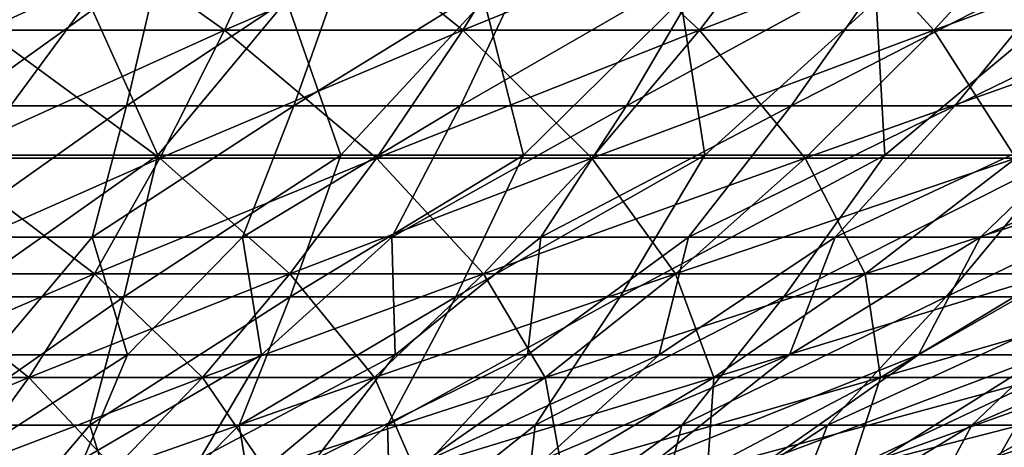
# Model space of a CAD drawing. Header units: millimetres. Extents: x -250 to 250, y 3898 to 4150.
# Tile 330 of 558: x 6 to 17, y 3906 to 3911. Entities that reach past the tile are written whole.
import ezdxf

# ---------------------------------------------------------------- set-up
doc = ezdxf.new("R2010")
doc.units = ezdxf.units.MM
doc.header["$LTSCALE"] = 5.599365
for name, color, linetype in [('2', 7, 'CONTINUOUS'), ('20', 7, 'CONTINUOUS'), ('3', 7, 'CONTINUOUS'), ('4', 7, 'CONTINUOUS'), ('5', 7, 'CONTINUOUS')]:
    doc.layers.add(name, color=color, linetype=linetype)

msp = doc.modelspace()

# ---------------------------------------------------------------- linework, layer by layer
at = {"layer": '2', "color": 251, "linetype": 'Continuous', "true_color": 0x504f50}
for points in [[(4.388, 3911.08, -73.47), (6.651, 3911.08, -73.3), (5.352, 3909.319, -67.408), (4.388, 3911.08, -73.47)], [(5.352, 3909.319, -67.408), (6.651, 3911.08, -73.3), (7.444, 3909.319, -67.209), (5.352, 3909.319, -67.408)], [(6.651, 3911.08, -73.3), (8.908, 3911.08, -73.06), (7.444, 3909.319, -67.209), (6.651, 3911.08, -73.3)], [(7.444, 3909.319, -67.209), (8.908, 3911.08, -73.06), (9.528, 3909.319, -66.946), (7.444, 3909.319, -67.209)], [(8.908, 3911.08, -73.06), (11.157, 3911.08, -72.751), (9.528, 3909.319, -66.946), (8.908, 3911.08, -73.06)], [(9.528, 3909.319, -66.946), (11.157, 3911.08, -72.751), (11.604, 3909.319, -66.617), (9.528, 3909.319, -66.946)], [(11.157, 3911.08, -72.751), (13.395, 3911.08, -72.372), (11.604, 3909.319, -66.617), (11.157, 3911.08, -72.751)], [(11.604, 3909.319, -66.617), (13.395, 3911.08, -72.372), (13.668, 3909.319, -66.224), (11.604, 3909.319, -66.617)], [(13.395, 3911.08, -72.372), (15.62, 3911.08, -71.925), (13.668, 3909.319, -66.224), (13.395, 3911.08, -72.372)], [(13.668, 3909.319, -66.224), (15.62, 3911.08, -71.925), (15.719, 3909.319, -65.768), (13.668, 3909.319, -66.224)], [(15.62, 3911.08, -71.925), (17.83, 3911.08, -71.409), (15.719, 3909.319, -65.768), (15.62, 3911.08, -71.925)], [(15.719, 3909.319, -65.768), (17.83, 3911.08, -71.409), (17.754, 3909.319, -65.248), (15.719, 3909.319, -65.768)], [(5.352, 3909.319, -67.408), (7.444, 3909.319, -67.209), (5.16, 3907.707, -61.38), (5.352, 3909.319, -67.408)], [(5.16, 3907.707, -61.38), (7.444, 3909.319, -67.209), (7.059, 3907.707, -61.191), (5.16, 3907.707, -61.38)], [(7.444, 3909.319, -67.209), (9.528, 3909.319, -66.946), (7.059, 3907.707, -61.191), (7.444, 3909.319, -67.209)], [(7.059, 3907.707, -61.191), (9.528, 3909.319, -66.946), (8.95, 3907.707, -60.943), (7.059, 3907.707, -61.191)], [(9.528, 3909.319, -66.946), (11.604, 3909.319, -66.617), (8.95, 3907.707, -60.943), (9.528, 3909.319, -66.946)], [(8.95, 3907.707, -60.943), (11.604, 3909.319, -66.617), (10.834, 3907.707, -60.637), (8.95, 3907.707, -60.943)], [(11.604, 3909.319, -66.617), (13.668, 3909.319, -66.224), (10.834, 3907.707, -60.637), (11.604, 3909.319, -66.617)], [(10.834, 3907.707, -60.637), (13.668, 3909.319, -66.224), (12.707, 3907.707, -60.272), (10.834, 3907.707, -60.637)], [(13.668, 3909.319, -66.224), (15.719, 3909.319, -65.768), (12.707, 3907.707, -60.272), (13.668, 3909.319, -66.224)], [(12.707, 3907.707, -60.272), (15.719, 3909.319, -65.768), (14.567, 3907.707, -59.85), (12.707, 3907.707, -60.272)], [(15.719, 3909.319, -65.768), (17.754, 3909.319, -65.248), (14.567, 3907.707, -59.85), (15.719, 3909.319, -65.768)], [(14.567, 3907.707, -59.85), (17.754, 3909.319, -65.248), (16.414, 3907.707, -59.37), (14.567, 3907.707, -59.85)], [(17.754, 3909.319, -65.248), (19.773, 3909.319, -64.665), (16.414, 3907.707, -59.37), (17.754, 3909.319, -65.248)], [(16.414, 3907.707, -59.37), (19.773, 3909.319, -64.665), (18.245, 3907.707, -58.833), (16.414, 3907.707, -59.37)], [(5.16, 3907.707, -61.38), (7.059, 3907.707, -61.191), (4.967, 3906.246, -55.313), (5.16, 3907.707, -61.38)], [(4.967, 3906.246, -55.313), (7.059, 3907.707, -61.191), (6.671, 3906.246, -55.133), (4.967, 3906.246, -55.313)], [(7.059, 3907.707, -61.191), (8.95, 3907.707, -60.943), (6.671, 3906.246, -55.133), (7.059, 3907.707, -61.191)], [(6.671, 3906.246, -55.133), (8.95, 3907.707, -60.943), (8.369, 3906.246, -54.901), (6.671, 3906.246, -55.133)], [(8.95, 3907.707, -60.943), (10.834, 3907.707, -60.637), (8.369, 3906.246, -54.901), (8.95, 3907.707, -60.943)], [(8.369, 3906.246, -54.901), (10.834, 3907.707, -60.637), (10.059, 3906.246, -54.617), (8.369, 3906.246, -54.901)], [(10.834, 3907.707, -60.637), (12.707, 3907.707, -60.272), (10.059, 3906.246, -54.617), (10.834, 3907.707, -60.637)], [(10.059, 3906.246, -54.617), (12.707, 3907.707, -60.272), (11.739, 3906.246, -54.281), (10.059, 3906.246, -54.617)], [(12.707, 3907.707, -60.272), (14.567, 3907.707, -59.85), (11.739, 3906.246, -54.281), (12.707, 3907.707, -60.272)], [(11.739, 3906.246, -54.281), (14.567, 3907.707, -59.85), (13.408, 3906.246, -53.892), (11.739, 3906.246, -54.281)], [(14.567, 3907.707, -59.85), (16.414, 3907.707, -59.37), (13.408, 3906.246, -53.892), (14.567, 3907.707, -59.85)], [(13.408, 3906.246, -53.892), (16.414, 3907.707, -59.37), (15.065, 3906.246, -53.453), (13.408, 3906.246, -53.892)], [(16.414, 3907.707, -59.37), (18.245, 3907.707, -58.833), (15.065, 3906.246, -53.453), (16.414, 3907.707, -59.37)], [(15.065, 3906.246, -53.453), (18.245, 3907.707, -58.833), (16.707, 3906.246, -52.963), (15.065, 3906.246, -53.453)], [(18.245, 3907.707, -58.833), (20.058, 3907.707, -58.24), (16.707, 3906.246, -52.963), (18.245, 3907.707, -58.833)], [(16.707, 3906.246, -52.963), (20.058, 3907.707, -58.24), (18.333, 3906.246, -52.422), (16.707, 3906.246, -52.963)], [(4.967, 3906.246, -55.313), (6.671, 3906.246, -55.133), (5.552, 3904.937, -49.127), (4.967, 3906.246, -55.313)], [(5.552, 3904.937, -49.127), (6.671, 3906.246, -55.133), (7.073, 3904.937, -48.931), (5.552, 3904.937, -49.127)], [(6.671, 3906.246, -55.133), (8.369, 3906.246, -54.901), (7.073, 3904.937, -48.931), (6.671, 3906.246, -55.133)], [(7.073, 3904.937, -48.931), (8.369, 3906.246, -54.901), (8.588, 3904.937, -48.688), (7.073, 3904.937, -48.931)], [(8.369, 3906.246, -54.901), (10.059, 3906.246, -54.617), (8.588, 3904.937, -48.688), (8.369, 3906.246, -54.901)], [(8.588, 3904.937, -48.688), (10.059, 3906.246, -54.617), (10.094, 3904.937, -48.398), (8.588, 3904.937, -48.688)], [(10.059, 3906.246, -54.617), (11.739, 3906.246, -54.281), (10.094, 3904.937, -48.398), (10.059, 3906.246, -54.617)], [(10.094, 3904.937, -48.398), (11.739, 3906.246, -54.281), (11.59, 3904.937, -48.062), (10.094, 3904.937, -48.398)], [(11.739, 3906.246, -54.281), (13.408, 3906.246, -53.892), (11.59, 3904.937, -48.062), (11.739, 3906.246, -54.281)], [(11.59, 3904.937, -48.062), (13.408, 3906.246, -53.892), (13.076, 3904.937, -47.679), (11.59, 3904.937, -48.062)], [(13.408, 3906.246, -53.892), (15.065, 3906.246, -53.453), (13.076, 3904.937, -47.679), (13.408, 3906.246, -53.892)], [(13.076, 3904.937, -47.679), (15.065, 3906.246, -53.453), (14.548, 3904.937, -47.25), (13.076, 3904.937, -47.679)], [(15.065, 3906.246, -53.453), (16.707, 3906.246, -52.963), (14.548, 3904.937, -47.25), (15.065, 3906.246, -53.453)], [(14.548, 3904.937, -47.25), (16.707, 3906.246, -52.963), (16.007, 3904.937, -46.776), (14.548, 3904.937, -47.25)], [(16.707, 3906.246, -52.963), (18.333, 3906.246, -52.422), (16.007, 3904.937, -46.776), (16.707, 3906.246, -52.963)], [(16.007, 3904.937, -46.776), (18.333, 3906.246, -52.422), (17.451, 3904.937, -46.257), (16.007, 3904.937, -46.776)]]:
    msp.add_3dface(points, dxfattribs=at)
at = {"layer": '20', "color": 18, "linetype": 'Continuous', "true_color": 0x000000}
for points in [[(2.987, 3912.335, -69.371), (5.969, 3912.335, -69.178), (2.742, 3910.743, -63.673), (2.987, 3912.335, -69.371)], [(2.742, 3910.743, -63.673), (5.969, 3912.335, -69.178), (5.479, 3910.743, -63.496), (2.742, 3910.743, -63.673)], [(5.969, 3912.335, 69.178), (2.987, 3912.335, 69.371), (5.479, 3910.743, 63.496), (5.969, 3912.335, 69.178)], [(5.969, 3912.335, -69.178), (8.94, 3912.335, -68.857), (5.479, 3910.743, -63.496), (5.969, 3912.335, -69.178)], [(5.479, 3910.743, -63.496), (8.94, 3912.335, -68.857), (8.205, 3910.743, -63.202), (5.479, 3910.743, -63.496)], [(8.205, 3910.743, 63.202), (5.969, 3912.335, 69.178), (5.479, 3910.743, 63.496), (8.205, 3910.743, 63.202)], [(8.94, 3912.335, 68.857), (5.969, 3912.335, 69.178), (8.205, 3910.743, 63.202), (8.94, 3912.335, 68.857)], [(8.94, 3912.335, -68.857), (11.894, 3912.335, -68.409), (8.205, 3910.743, -63.202), (8.94, 3912.335, -68.857)], [(8.205, 3910.743, -63.202), (11.894, 3912.335, -68.409), (10.917, 3910.743, -62.79), (8.205, 3910.743, -63.202)], [(10.917, 3910.743, 62.79), (8.94, 3912.335, 68.857), (8.205, 3910.743, 63.202), (10.917, 3910.743, 62.79)], [(11.894, 3912.335, 68.409), (8.94, 3912.335, 68.857), (10.917, 3910.743, 62.79), (11.894, 3912.335, 68.409)], [(11.894, 3912.335, -68.409), (14.826, 3912.335, -67.834), (10.917, 3910.743, -62.79), (11.894, 3912.335, -68.409)], [(10.917, 3910.743, -62.79), (14.826, 3912.335, -67.834), (13.608, 3910.743, -62.262), (10.917, 3910.743, -62.79)], [(13.608, 3910.743, 62.262), (11.894, 3912.335, 68.409), (10.917, 3910.743, 62.79), (13.608, 3910.743, 62.262)], [(14.826, 3912.335, 67.834), (11.894, 3912.335, 68.409), (13.608, 3910.743, 62.262), (14.826, 3912.335, 67.834)], [(14.826, 3912.335, -67.834), (17.73, 3912.335, -67.133), (13.608, 3910.743, -62.262), (14.826, 3912.335, -67.834)], [(13.608, 3910.743, -62.262), (17.73, 3912.335, -67.133), (16.274, 3910.743, -61.619), (13.608, 3910.743, -62.262)], [(16.274, 3910.743, 61.619), (14.826, 3912.335, 67.834), (13.608, 3910.743, 62.262), (16.274, 3910.743, 61.619)], [(17.73, 3912.335, 67.133), (14.826, 3912.335, 67.834), (16.274, 3910.743, 61.619), (17.73, 3912.335, 67.133)], [(17.73, 3912.335, -67.133), (20.602, 3912.335, -66.308), (16.274, 3910.743, -61.619), (17.73, 3912.335, -67.133)], [(16.274, 3910.743, -61.619), (20.602, 3912.335, -66.308), (18.91, 3910.743, -60.862), (16.274, 3910.743, -61.619)], [(18.91, 3910.743, 60.862), (17.73, 3912.335, 67.133), (16.274, 3910.743, 61.619), (18.91, 3910.743, 60.862)], [(5.479, 3910.743, -63.496), (8.205, 3910.743, -63.202), (4.985, 3909.287, -57.778), (5.479, 3910.743, -63.496)], [(4.985, 3909.287, -57.778), (8.205, 3910.743, -63.202), (7.466, 3909.287, -57.51), (4.985, 3909.287, -57.778)], [(7.466, 3909.287, 57.51), (5.479, 3910.743, 63.496), (4.985, 3909.287, 57.778), (7.466, 3909.287, 57.51)], [(8.205, 3910.743, 63.202), (5.479, 3910.743, 63.496), (7.466, 3909.287, 57.51), (8.205, 3910.743, 63.202)], [(8.205, 3910.743, -63.202), (10.917, 3910.743, -62.79), (7.466, 3909.287, -57.51), (8.205, 3910.743, -63.202)], [(7.466, 3909.287, -57.51), (10.917, 3910.743, -62.79), (9.934, 3909.287, -57.136), (7.466, 3909.287, -57.51)], [(9.934, 3909.287, 57.136), (8.205, 3910.743, 63.202), (7.466, 3909.287, 57.51), (9.934, 3909.287, 57.136)], [(10.917, 3910.743, 62.79), (8.205, 3910.743, 63.202), (9.934, 3909.287, 57.136), (10.917, 3910.743, 62.79)], [(10.917, 3910.743, -62.79), (13.608, 3910.743, -62.262), (9.934, 3909.287, -57.136), (10.917, 3910.743, -62.79)], [(9.934, 3909.287, -57.136), (13.608, 3910.743, -62.262), (12.383, 3909.287, -56.655), (9.934, 3909.287, -57.136)], [(12.383, 3909.287, 56.655), (10.917, 3910.743, 62.79), (9.934, 3909.287, 57.136), (12.383, 3909.287, 56.655)], [(13.608, 3910.743, 62.262), (10.917, 3910.743, 62.79), (12.383, 3909.287, 56.655), (13.608, 3910.743, 62.262)], [(13.608, 3910.743, -62.262), (16.274, 3910.743, -61.619), (12.383, 3909.287, -56.655), (13.608, 3910.743, -62.262)], [(12.383, 3909.287, -56.655), (16.274, 3910.743, -61.619), (14.809, 3909.287, -56.07), (12.383, 3909.287, -56.655)], [(14.809, 3909.287, 56.07), (13.608, 3910.743, 62.262), (12.383, 3909.287, 56.655), (14.809, 3909.287, 56.07)], [(16.274, 3910.743, 61.619), (13.608, 3910.743, 62.262), (14.809, 3909.287, 56.07), (16.274, 3910.743, 61.619)], [(16.274, 3910.743, -61.619), (18.91, 3910.743, -60.862), (14.809, 3909.287, -56.07), (16.274, 3910.743, -61.619)], [(14.809, 3909.287, -56.07), (18.91, 3910.743, -60.862), (17.207, 3909.287, -55.381), (14.809, 3909.287, -56.07)], [(17.207, 3909.287, 55.381), (16.274, 3910.743, 61.619), (14.809, 3909.287, 56.07), (17.207, 3909.287, 55.381)], [(18.91, 3910.743, 60.862), (16.274, 3910.743, 61.619), (17.207, 3909.287, 55.381), (18.91, 3910.743, 60.862)], [(4.985, 3909.287, -57.778), (7.466, 3909.287, -57.51), (4.489, 3907.969, -52.027), (4.985, 3909.287, -57.778)], [(4.489, 3907.969, -52.027), (7.466, 3909.287, -57.51), (6.723, 3907.969, -51.785), (4.489, 3907.969, -52.027)], [(6.723, 3907.969, 51.785), (4.985, 3909.287, 57.778), (4.489, 3907.969, 52.027), (6.723, 3907.969, 51.785)], [(7.466, 3909.287, 57.51), (4.985, 3909.287, 57.778), (6.723, 3907.969, 51.785), (7.466, 3909.287, 57.51)], [(7.466, 3909.287, -57.51), (9.934, 3909.287, -57.136), (6.723, 3907.969, -51.785), (7.466, 3909.287, -57.51)], [(6.723, 3907.969, -51.785), (9.934, 3909.287, -57.136), (8.945, 3907.969, -51.448), (6.723, 3907.969, -51.785)], [(8.945, 3907.969, 51.448), (7.466, 3909.287, 57.51), (6.723, 3907.969, 51.785), (8.945, 3907.969, 51.448)], [(9.934, 3909.287, 57.136), (7.466, 3909.287, 57.51), (8.945, 3907.969, 51.448), (9.934, 3909.287, 57.136)], [(9.934, 3909.287, -57.136), (12.383, 3909.287, -56.655), (8.945, 3907.969, -51.448), (9.934, 3909.287, -57.136)], [(8.945, 3907.969, -51.448), (12.383, 3909.287, -56.655), (11.15, 3907.969, -51.016), (8.945, 3907.969, -51.448)], [(11.15, 3907.969, 51.016), (9.934, 3909.287, 57.136), (8.945, 3907.969, 51.448), (11.15, 3907.969, 51.016)], [(12.383, 3909.287, 56.655), (9.934, 3909.287, 57.136), (11.15, 3907.969, 51.016), (12.383, 3909.287, 56.655)], [(12.383, 3909.287, -56.655), (14.809, 3909.287, -56.07), (11.15, 3907.969, -51.016), (12.383, 3909.287, -56.655)], [(11.15, 3907.969, -51.016), (14.809, 3909.287, -56.07), (13.335, 3907.969, -50.489), (11.15, 3907.969, -51.016)], [(13.335, 3907.969, 50.489), (12.383, 3909.287, 56.655), (11.15, 3907.969, 51.016), (13.335, 3907.969, 50.489)], [(14.809, 3909.287, 56.07), (12.383, 3909.287, 56.655), (13.335, 3907.969, 50.489), (14.809, 3909.287, 56.07)], [(14.809, 3909.287, -56.07), (17.207, 3909.287, -55.381), (13.335, 3907.969, -50.489), (14.809, 3909.287, -56.07)], [(13.335, 3907.969, -50.489), (17.207, 3909.287, -55.381), (15.494, 3907.969, -49.868), (13.335, 3907.969, -50.489)], [(15.494, 3907.969, 49.868), (14.809, 3909.287, 56.07), (13.335, 3907.969, 50.489), (15.494, 3907.969, 49.868)], [(17.207, 3909.287, 55.381), (14.809, 3909.287, 56.07), (15.494, 3907.969, 49.868), (17.207, 3909.287, 55.381)], [(17.207, 3909.287, -55.381), (19.574, 3909.287, -54.589), (15.494, 3907.969, -49.868), (17.207, 3909.287, -55.381)], [(15.494, 3907.969, -49.868), (19.574, 3909.287, -54.589), (17.625, 3907.969, -49.156), (15.494, 3907.969, -49.868)], [(17.625, 3907.969, 49.156), (17.207, 3909.287, 55.381), (15.494, 3907.969, 49.868), (17.625, 3907.969, 49.156)], [(4.489, 3907.969, -52.027), (6.723, 3907.969, -51.785), (3.99, 3906.79, -46.246), (4.489, 3907.969, -52.027)], [(3.99, 3906.79, -46.246), (6.723, 3907.969, -51.785), (5.976, 3906.79, -46.031), (3.99, 3906.79, -46.246)], [(5.976, 3906.79, 46.031), (4.489, 3907.969, 52.027), (3.99, 3906.79, 46.246), (5.976, 3906.79, 46.031)], [(6.723, 3907.969, 51.785), (4.489, 3907.969, 52.027), (5.976, 3906.79, 46.031), (6.723, 3907.969, 51.785)], [(6.723, 3907.969, -51.785), (8.945, 3907.969, -51.448), (5.976, 3906.79, -46.031), (6.723, 3907.969, -51.785)], [(5.976, 3906.79, -46.031), (8.945, 3907.969, -51.448), (7.951, 3906.79, -45.731), (5.976, 3906.79, -46.031)], [(7.951, 3906.79, 45.731), (6.723, 3907.969, 51.785), (5.976, 3906.79, 46.031), (7.951, 3906.79, 45.731)], [(8.945, 3907.969, 51.448), (6.723, 3907.969, 51.785), (7.951, 3906.79, 45.731), (8.945, 3907.969, 51.448)], [(8.945, 3907.969, -51.448), (11.15, 3907.969, -51.016), (7.951, 3906.79, -45.731), (8.945, 3907.969, -51.448)], [(7.951, 3906.79, -45.731), (11.15, 3907.969, -51.016), (9.911, 3906.79, -45.347), (7.951, 3906.79, -45.731)], [(9.911, 3906.79, 45.347), (8.945, 3907.969, 51.448), (7.951, 3906.79, 45.731), (9.911, 3906.79, 45.347)], [(11.15, 3907.969, 51.016), (8.945, 3907.969, 51.448), (9.911, 3906.79, 45.347), (11.15, 3907.969, 51.016)], [(11.15, 3907.969, -51.016), (13.335, 3907.969, -50.489), (9.911, 3906.79, -45.347), (11.15, 3907.969, -51.016)], [(9.911, 3906.79, -45.347), (13.335, 3907.969, -50.489), (11.853, 3906.79, -44.879), (9.911, 3906.79, -45.347)], [(11.853, 3906.79, 44.879), (11.15, 3907.969, 51.016), (9.911, 3906.79, 45.347), (11.853, 3906.79, 44.879)], [(13.335, 3907.969, 50.489), (11.15, 3907.969, 51.016), (11.853, 3906.79, 44.879), (13.335, 3907.969, 50.489)], [(13.335, 3907.969, -50.489), (15.494, 3907.969, -49.868), (11.853, 3906.79, -44.879), (13.335, 3907.969, -50.489)], [(11.853, 3906.79, -44.879), (15.494, 3907.969, -49.868), (13.773, 3906.79, -44.327), (11.853, 3906.79, -44.879)], [(13.773, 3906.79, 44.327), (13.335, 3907.969, 50.489), (11.853, 3906.79, 44.879), (13.773, 3906.79, 44.327)], [(15.494, 3907.969, 49.868), (13.335, 3907.969, 50.489), (13.773, 3906.79, 44.327), (15.494, 3907.969, 49.868)], [(15.494, 3907.969, -49.868), (17.625, 3907.969, -49.156), (13.773, 3906.79, -44.327), (15.494, 3907.969, -49.868)], [(13.773, 3906.79, -44.327), (17.625, 3907.969, -49.156), (15.667, 3906.79, -43.694), (13.773, 3906.79, -44.327)], [(15.667, 3906.79, 43.694), (15.494, 3907.969, 49.868), (13.773, 3906.79, 44.327), (15.667, 3906.79, 43.694)], [(17.625, 3907.969, 49.156), (15.494, 3907.969, 49.868), (15.667, 3906.79, 43.694), (17.625, 3907.969, 49.156)], [(17.625, 3907.969, -49.156), (19.724, 3907.969, -48.352), (15.667, 3906.79, -43.694), (17.625, 3907.969, -49.156)], [(15.667, 3906.79, -43.694), (19.724, 3907.969, -48.352), (17.532, 3906.79, -42.979), (15.667, 3906.79, -43.694)], [(17.532, 3906.79, 42.979), (17.625, 3907.969, 49.156), (15.667, 3906.79, 43.694), (17.532, 3906.79, 42.979)], [(3.99, 3906.79, -46.246), (5.976, 3906.79, -46.031), (3.489, 3905.749, -40.438), (3.99, 3906.79, -46.246)], [(3.489, 3905.749, -40.438), (5.976, 3906.79, -46.031), (5.226, 3905.749, -40.251), (3.489, 3905.749, -40.438)], [(5.976, 3906.79, 46.031), (3.99, 3906.79, 46.246), (5.226, 3905.749, 40.251), (5.976, 3906.79, 46.031)], [(5.976, 3906.79, -46.031), (7.951, 3906.79, -45.731), (5.226, 3905.749, -40.251), (5.976, 3906.79, -46.031)], [(5.226, 3905.749, -40.251), (7.951, 3906.79, -45.731), (6.953, 3905.749, -39.989), (5.226, 3905.749, -40.251)], [(6.953, 3905.749, 39.989), (5.976, 3906.79, 46.031), (5.226, 3905.749, 40.251), (6.953, 3905.749, 39.989)], [(7.951, 3906.79, 45.731), (5.976, 3906.79, 46.031), (6.953, 3905.749, 39.989), (7.951, 3906.79, 45.731)], [(7.951, 3906.79, -45.731), (9.911, 3906.79, -45.347), (6.953, 3905.749, -39.989), (7.951, 3906.79, -45.731)], [(6.953, 3905.749, -39.989), (9.911, 3906.79, -45.347), (8.666, 3905.749, -39.652), (6.953, 3905.749, -39.989)], [(8.666, 3905.749, 39.652), (7.951, 3906.79, 45.731), (6.953, 3905.749, 39.989), (8.666, 3905.749, 39.652)], [(9.911, 3906.79, 45.347), (7.951, 3906.79, 45.731), (8.666, 3905.749, 39.652), (9.911, 3906.79, 45.347)], [(9.911, 3906.79, -45.347), (11.853, 3906.79, -44.879), (8.666, 3905.749, -39.652), (9.911, 3906.79, -45.347)], [(8.666, 3905.749, -39.652), (11.853, 3906.79, -44.879), (10.364, 3905.749, -39.243), (8.666, 3905.749, -39.652)], [(10.364, 3905.749, 39.243), (9.911, 3906.79, 45.347), (8.666, 3905.749, 39.652), (10.364, 3905.749, 39.243)], [(11.853, 3906.79, 44.879), (9.911, 3906.79, 45.347), (10.364, 3905.749, 39.243), (11.853, 3906.79, 44.879)], [(11.853, 3906.79, -44.879), (13.773, 3906.79, -44.327), (10.364, 3905.749, -39.243), (11.853, 3906.79, -44.879)], [(10.364, 3905.749, -39.243), (13.773, 3906.79, -44.327), (12.043, 3905.749, -38.761), (10.364, 3905.749, -39.243)], [(12.043, 3905.749, 38.761), (11.853, 3906.79, 44.879), (10.364, 3905.749, 39.243), (12.043, 3905.749, 38.761)], [(13.773, 3906.79, 44.327), (11.853, 3906.79, 44.879), (12.043, 3905.749, 38.761), (13.773, 3906.79, 44.327)], [(13.773, 3906.79, -44.327), (15.667, 3906.79, -43.694), (12.043, 3905.749, -38.761), (13.773, 3906.79, -44.327)], [(12.043, 3905.749, -38.761), (15.667, 3906.79, -43.694), (13.7, 3905.749, -38.207), (12.043, 3905.749, -38.761)], [(13.7, 3905.749, 38.207), (13.773, 3906.79, 44.327), (12.043, 3905.749, 38.761), (13.7, 3905.749, 38.207)], [(15.667, 3906.79, -43.694), (17.532, 3906.79, -42.979), (13.7, 3905.749, -38.207), (15.667, 3906.79, -43.694)], [(13.7, 3905.749, -38.207), (17.532, 3906.79, -42.979), (15.331, 3905.749, -37.582), (13.7, 3905.749, -38.207)], [(15.667, 3906.79, 43.694), (13.773, 3906.79, 44.327), (13.7, 3905.749, 38.207), (15.667, 3906.79, 43.694)], [(15.331, 3905.749, 37.582), (15.667, 3906.79, 43.694), (13.7, 3905.749, 38.207), (15.331, 3905.749, 37.582)], [(17.532, 3906.79, -42.979), (19.365, 3906.79, -42.185), (15.331, 3905.749, -37.582), (17.532, 3906.79, -42.979)], [(15.331, 3905.749, -37.582), (19.365, 3906.79, -42.185), (16.933, 3905.749, -36.887), (15.331, 3905.749, -37.582)], [(17.532, 3906.79, 42.979), (15.667, 3906.79, 43.694), (15.331, 3905.749, 37.582), (17.532, 3906.79, 42.979)], [(16.933, 3905.749, 36.887), (17.532, 3906.79, 42.979), (15.331, 3905.749, 37.582), (16.933, 3905.749, 36.887)], [(19.365, 3906.79, -42.185), (21.162, 3906.79, -41.313), (16.933, 3905.749, -36.887), (19.365, 3906.79, -42.185)], [(16.933, 3905.749, -36.887), (21.162, 3906.79, -41.313), (18.505, 3905.749, -36.125), (16.933, 3905.749, -36.887)], [(19.365, 3906.79, 42.185), (17.532, 3906.79, 42.979), (16.933, 3905.749, 36.887), (19.365, 3906.79, 42.185)], [(18.505, 3905.749, 36.125), (19.365, 3906.79, 42.185), (16.933, 3905.749, 36.887), (18.505, 3905.749, 36.125)]]:
    msp.add_3dface(points, dxfattribs=at)
at = {"layer": '3', "color": 251, "linetype": 'Continuous', "true_color": 0x504f50}
for points in [[(4.388, 3911.08, 73.47), (5.352, 3909.319, 67.408), (6.651, 3911.08, 73.3), (4.388, 3911.08, 73.47)], [(5.352, 3909.319, 67.408), (7.444, 3909.319, 67.209), (6.651, 3911.08, 73.3), (5.352, 3909.319, 67.408)], [(6.651, 3911.08, 73.3), (7.444, 3909.319, 67.209), (8.908, 3911.08, 73.06), (6.651, 3911.08, 73.3)], [(7.444, 3909.319, 67.209), (9.528, 3909.319, 66.946), (8.908, 3911.08, 73.06), (7.444, 3909.319, 67.209)], [(8.908, 3911.08, 73.06), (9.528, 3909.319, 66.946), (11.157, 3911.08, 72.751), (8.908, 3911.08, 73.06)], [(9.528, 3909.319, 66.946), (11.604, 3909.319, 66.617), (11.157, 3911.08, 72.751), (9.528, 3909.319, 66.946)], [(11.157, 3911.08, 72.751), (11.604, 3909.319, 66.617), (13.395, 3911.08, 72.372), (11.157, 3911.08, 72.751)], [(11.604, 3909.319, 66.617), (13.668, 3909.319, 66.224), (13.395, 3911.08, 72.372), (11.604, 3909.319, 66.617)], [(13.395, 3911.08, 72.372), (13.668, 3909.319, 66.224), (15.62, 3911.08, 71.925), (13.395, 3911.08, 72.372)], [(13.668, 3909.319, 66.224), (15.719, 3909.319, 65.768), (15.62, 3911.08, 71.925), (13.668, 3909.319, 66.224)], [(15.62, 3911.08, 71.925), (15.719, 3909.319, 65.768), (17.83, 3911.08, 71.409), (15.62, 3911.08, 71.925)], [(15.719, 3909.319, 65.768), (17.754, 3909.319, 65.248), (17.83, 3911.08, 71.409), (15.719, 3909.319, 65.768)], [(5.16, 3907.707, 61.38), (7.059, 3907.707, 61.191), (7.444, 3909.319, 67.209), (5.16, 3907.707, 61.38)], [(5.352, 3909.319, 67.408), (5.16, 3907.707, 61.38), (7.444, 3909.319, 67.209), (5.352, 3909.319, 67.408)], [(7.059, 3907.707, 61.191), (8.95, 3907.707, 60.943), (9.528, 3909.319, 66.946), (7.059, 3907.707, 61.191)], [(7.444, 3909.319, 67.209), (7.059, 3907.707, 61.191), (9.528, 3909.319, 66.946), (7.444, 3909.319, 67.209)], [(8.95, 3907.707, 60.943), (10.834, 3907.707, 60.637), (11.604, 3909.319, 66.617), (8.95, 3907.707, 60.943)], [(9.528, 3909.319, 66.946), (8.95, 3907.707, 60.943), (11.604, 3909.319, 66.617), (9.528, 3909.319, 66.946)], [(10.834, 3907.707, 60.637), (12.707, 3907.707, 60.272), (13.668, 3909.319, 66.224), (10.834, 3907.707, 60.637)], [(11.604, 3909.319, 66.617), (10.834, 3907.707, 60.637), (13.668, 3909.319, 66.224), (11.604, 3909.319, 66.617)], [(12.707, 3907.707, 60.272), (14.567, 3907.707, 59.85), (15.719, 3909.319, 65.768), (12.707, 3907.707, 60.272)], [(13.668, 3909.319, 66.224), (12.707, 3907.707, 60.272), (15.719, 3909.319, 65.768), (13.668, 3909.319, 66.224)], [(14.567, 3907.707, 59.85), (16.414, 3907.707, 59.37), (17.754, 3909.319, 65.248), (14.567, 3907.707, 59.85)], [(15.719, 3909.319, 65.768), (14.567, 3907.707, 59.85), (17.754, 3909.319, 65.248), (15.719, 3909.319, 65.768)], [(16.414, 3907.707, 59.37), (18.245, 3907.707, 58.833), (19.773, 3909.319, 64.665), (16.414, 3907.707, 59.37)], [(17.754, 3909.319, 65.248), (16.414, 3907.707, 59.37), (19.773, 3909.319, 64.665), (17.754, 3909.319, 65.248)], [(4.967, 3906.246, 55.313), (6.671, 3906.246, 55.133), (7.059, 3907.707, 61.191), (4.967, 3906.246, 55.313)], [(5.16, 3907.707, 61.38), (4.967, 3906.246, 55.313), (7.059, 3907.707, 61.191), (5.16, 3907.707, 61.38)], [(6.671, 3906.246, 55.133), (8.369, 3906.246, 54.901), (8.95, 3907.707, 60.943), (6.671, 3906.246, 55.133)], [(7.059, 3907.707, 61.191), (6.671, 3906.246, 55.133), (8.95, 3907.707, 60.943), (7.059, 3907.707, 61.191)], [(8.369, 3906.246, 54.901), (10.059, 3906.246, 54.617), (10.834, 3907.707, 60.637), (8.369, 3906.246, 54.901)], [(8.95, 3907.707, 60.943), (8.369, 3906.246, 54.901), (10.834, 3907.707, 60.637), (8.95, 3907.707, 60.943)], [(10.059, 3906.246, 54.617), (11.739, 3906.246, 54.281), (12.707, 3907.707, 60.272), (10.059, 3906.246, 54.617)], [(10.834, 3907.707, 60.637), (10.059, 3906.246, 54.617), (12.707, 3907.707, 60.272), (10.834, 3907.707, 60.637)], [(11.739, 3906.246, 54.281), (13.408, 3906.246, 53.892), (14.567, 3907.707, 59.85), (11.739, 3906.246, 54.281)], [(12.707, 3907.707, 60.272), (11.739, 3906.246, 54.281), (14.567, 3907.707, 59.85), (12.707, 3907.707, 60.272)], [(13.408, 3906.246, 53.892), (15.065, 3906.246, 53.453), (16.414, 3907.707, 59.37), (13.408, 3906.246, 53.892)], [(14.567, 3907.707, 59.85), (13.408, 3906.246, 53.892), (16.414, 3907.707, 59.37), (14.567, 3907.707, 59.85)], [(15.065, 3906.246, 53.453), (16.707, 3906.246, 52.963), (18.245, 3907.707, 58.833), (15.065, 3906.246, 53.453)], [(16.414, 3907.707, 59.37), (15.065, 3906.246, 53.453), (18.245, 3907.707, 58.833), (16.414, 3907.707, 59.37)], [(16.707, 3906.246, 52.963), (18.333, 3906.246, 52.422), (20.058, 3907.707, 58.24), (16.707, 3906.246, 52.963)], [(18.245, 3907.707, 58.833), (16.707, 3906.246, 52.963), (20.058, 3907.707, 58.24), (18.245, 3907.707, 58.833)], [(4.967, 3906.246, 55.313), (5.552, 3904.937, 49.127), (6.671, 3906.246, 55.133), (4.967, 3906.246, 55.313)], [(5.552, 3904.937, 49.127), (7.073, 3904.937, 48.931), (6.671, 3906.246, 55.133), (5.552, 3904.937, 49.127)], [(6.671, 3906.246, 55.133), (7.073, 3904.937, 48.931), (8.369, 3906.246, 54.901), (6.671, 3906.246, 55.133)], [(7.073, 3904.937, 48.931), (8.588, 3904.937, 48.688), (8.369, 3906.246, 54.901), (7.073, 3904.937, 48.931)], [(8.369, 3906.246, 54.901), (8.588, 3904.937, 48.688), (10.059, 3906.246, 54.617), (8.369, 3906.246, 54.901)], [(8.588, 3904.937, 48.688), (10.094, 3904.937, 48.398), (10.059, 3906.246, 54.617), (8.588, 3904.937, 48.688)], [(10.059, 3906.246, 54.617), (10.094, 3904.937, 48.398), (11.739, 3906.246, 54.281), (10.059, 3906.246, 54.617)], [(10.094, 3904.937, 48.398), (11.59, 3904.937, 48.062), (11.739, 3906.246, 54.281), (10.094, 3904.937, 48.398)], [(11.59, 3904.937, 48.062), (13.076, 3904.937, 47.679), (13.408, 3906.246, 53.892), (11.59, 3904.937, 48.062)], [(11.739, 3906.246, 54.281), (11.59, 3904.937, 48.062), (13.408, 3906.246, 53.892), (11.739, 3906.246, 54.281)], [(13.076, 3904.937, 47.679), (14.548, 3904.937, 47.25), (15.065, 3906.246, 53.453), (13.076, 3904.937, 47.679)], [(13.408, 3906.246, 53.892), (13.076, 3904.937, 47.679), (15.065, 3906.246, 53.453), (13.408, 3906.246, 53.892)], [(14.548, 3904.937, 47.25), (16.007, 3904.937, 46.776), (16.707, 3906.246, 52.963), (14.548, 3904.937, 47.25)], [(15.065, 3906.246, 53.453), (14.548, 3904.937, 47.25), (16.707, 3906.246, 52.963), (15.065, 3906.246, 53.453)], [(16.007, 3904.937, 46.776), (17.451, 3904.937, 46.257), (18.333, 3906.246, 52.422), (16.007, 3904.937, 46.776)], [(16.707, 3906.246, 52.963), (16.007, 3904.937, 46.776), (18.333, 3906.246, 52.422), (16.707, 3906.246, 52.963)]]:
    msp.add_3dface(points, dxfattribs=at)
at = {"layer": '4', "color": 155, "linetype": 'Continuous', "true_color": 0x4a708c}
for points in [[(5.368, 3911.532, 67.885), (7.475, 3911.532, 67.685), (5.175, 3909.883, 61.815), (5.368, 3911.532, 67.885)], [(5.175, 3909.883, 61.815), (7.475, 3911.532, 67.685), (7.087, 3909.883, 61.625), (5.175, 3909.883, 61.815)], [(7.475, 3911.532, 67.685), (9.575, 3911.532, 67.42), (7.087, 3909.883, 61.625), (7.475, 3911.532, 67.685)], [(7.087, 3909.883, 61.625), (9.575, 3911.532, 67.42), (8.993, 3909.883, 61.376), (7.087, 3909.883, 61.625)], [(9.575, 3911.532, 67.42), (11.666, 3911.532, 67.09), (8.993, 3909.883, 61.376), (9.575, 3911.532, 67.42)], [(8.993, 3909.883, 61.376), (11.666, 3911.532, 67.09), (10.89, 3909.883, 61.068), (8.993, 3909.883, 61.376)], [(11.666, 3911.532, 67.09), (13.745, 3911.532, 66.695), (10.89, 3909.883, 61.068), (11.666, 3911.532, 67.09)], [(10.89, 3909.883, 61.068), (13.745, 3911.532, 66.695), (12.777, 3909.883, 60.701), (10.89, 3909.883, 61.068)], [(13.745, 3911.532, 66.695), (15.811, 3911.532, 66.236), (12.777, 3909.883, 60.701), (13.745, 3911.532, 66.695)], [(12.777, 3909.883, 60.701), (15.811, 3911.532, 66.236), (14.651, 3909.883, 60.276), (12.777, 3909.883, 60.701)], [(15.811, 3911.532, 66.236), (17.862, 3911.532, 65.713), (14.651, 3909.883, 60.276), (15.811, 3911.532, 66.236)], [(14.651, 3909.883, 60.276), (17.862, 3911.532, 65.713), (16.512, 3909.883, 59.793), (14.651, 3909.883, 60.276)], [(17.862, 3911.532, 65.713), (19.895, 3911.532, 65.126), (16.512, 3909.883, 59.793), (17.862, 3911.532, 65.713)], [(16.512, 3909.883, 59.793), (19.895, 3911.532, 65.126), (18.356, 3909.883, 59.253), (16.512, 3909.883, 59.793)], [(5.175, 3909.883, 61.815), (7.087, 3909.883, 61.625), (4.98, 3908.388, 55.704), (5.175, 3909.883, 61.815)], [(4.98, 3908.388, 55.704), (7.087, 3909.883, 61.625), (6.697, 3908.388, 55.524), (4.98, 3908.388, 55.704)], [(7.087, 3909.883, 61.625), (8.993, 3909.883, 61.376), (6.697, 3908.388, 55.524), (7.087, 3909.883, 61.625)], [(6.697, 3908.388, 55.524), (8.993, 3909.883, 61.376), (8.407, 3908.388, 55.29), (6.697, 3908.388, 55.524)], [(8.993, 3909.883, 61.376), (10.89, 3909.883, 61.068), (8.407, 3908.388, 55.29), (8.993, 3909.883, 61.376)], [(8.407, 3908.388, 55.29), (10.89, 3909.883, 61.068), (10.109, 3908.388, 55.005), (8.407, 3908.388, 55.29)], [(10.89, 3909.883, 61.068), (12.777, 3909.883, 60.701), (10.109, 3908.388, 55.005), (10.89, 3909.883, 61.068)], [(10.109, 3908.388, 55.005), (12.777, 3909.883, 60.701), (11.802, 3908.388, 54.666), (10.109, 3908.388, 55.005)], [(12.777, 3909.883, 60.701), (14.651, 3909.883, 60.276), (11.802, 3908.388, 54.666), (12.777, 3909.883, 60.701)], [(11.802, 3908.388, 54.666), (14.651, 3909.883, 60.276), (13.484, 3908.388, 54.276), (11.802, 3908.388, 54.666)], [(14.651, 3909.883, 60.276), (16.512, 3909.883, 59.793), (13.484, 3908.388, 54.276), (14.651, 3909.883, 60.276)], [(13.484, 3908.388, 54.276), (16.512, 3909.883, 59.793), (15.152, 3908.388, 53.834), (13.484, 3908.388, 54.276)], [(16.512, 3909.883, 59.793), (18.356, 3909.883, 59.253), (15.152, 3908.388, 53.834), (16.512, 3909.883, 59.793)], [(15.152, 3908.388, 53.834), (18.356, 3909.883, 59.253), (16.807, 3908.388, 53.341), (15.152, 3908.388, 53.834)], [(18.356, 3909.883, 59.253), (20.183, 3909.883, 58.656), (16.807, 3908.388, 53.341), (18.356, 3909.883, 59.253)], [(16.807, 3908.388, 53.341), (20.183, 3909.883, 58.656), (18.445, 3908.388, 52.797), (16.807, 3908.388, 53.341)], [(4.98, 3908.388, 55.704), (6.697, 3908.388, 55.524), (5.568, 3907.048, 49.472), (4.98, 3908.388, 55.704)], [(5.568, 3907.048, 49.472), (6.697, 3908.388, 55.524), (7.101, 3907.048, 49.276), (5.568, 3907.048, 49.472)], [(6.697, 3908.388, 55.524), (8.407, 3908.388, 55.29), (7.101, 3907.048, 49.276), (6.697, 3908.388, 55.524)], [(7.101, 3907.048, 49.276), (8.407, 3908.388, 55.29), (8.626, 3907.048, 49.032), (7.101, 3907.048, 49.276)], [(8.407, 3908.388, 55.29), (10.109, 3908.388, 55.005), (8.626, 3907.048, 49.032), (8.407, 3908.388, 55.29)], [(8.626, 3907.048, 49.032), (10.109, 3908.388, 55.005), (10.144, 3907.048, 48.74), (8.626, 3907.048, 49.032)], [(10.109, 3908.388, 55.005), (11.802, 3908.388, 54.666), (10.144, 3907.048, 48.74), (10.109, 3908.388, 55.005)], [(10.144, 3907.048, 48.74), (11.802, 3908.388, 54.666), (11.651, 3907.048, 48.402), (10.144, 3907.048, 48.74)], [(11.802, 3908.388, 54.666), (13.484, 3908.388, 54.276), (11.651, 3907.048, 48.402), (11.802, 3908.388, 54.666)], [(11.651, 3907.048, 48.402), (13.484, 3908.388, 54.276), (13.148, 3907.048, 48.017), (11.651, 3907.048, 48.402)], [(13.484, 3908.388, 54.276), (15.152, 3908.388, 53.834), (13.148, 3907.048, 48.017), (13.484, 3908.388, 54.276)], [(13.148, 3907.048, 48.017), (15.152, 3908.388, 53.834), (14.631, 3907.048, 47.586), (13.148, 3907.048, 48.017)], [(15.152, 3908.388, 53.834), (16.807, 3908.388, 53.341), (14.631, 3907.048, 47.586), (15.152, 3908.388, 53.834)], [(14.631, 3907.048, 47.586), (16.807, 3908.388, 53.341), (16.101, 3907.048, 47.109), (14.631, 3907.048, 47.586)], [(16.807, 3908.388, 53.341), (18.445, 3908.388, 52.797), (16.101, 3907.048, 47.109), (16.807, 3908.388, 53.341)], [(16.101, 3907.048, 47.109), (18.445, 3908.388, 52.797), (17.555, 3907.048, 46.587), (16.101, 3907.048, 47.109)], [(5.568, 3907.048, 49.472), (7.101, 3907.048, 49.276), (5.269, 3905.865, 43.292), (5.568, 3907.048, 49.472)], [(5.269, 3905.865, 43.292), (7.101, 3907.048, 49.276), (6.602, 3905.865, 43.109), (5.269, 3905.865, 43.292)], [(7.101, 3907.048, 49.276), (8.626, 3907.048, 49.032), (6.602, 3905.865, 43.109), (7.101, 3907.048, 49.276)], [(6.602, 3905.865, 43.109), (8.626, 3907.048, 49.032), (7.928, 3905.865, 42.885), (6.602, 3905.865, 43.109)], [(8.626, 3907.048, 49.032), (10.144, 3907.048, 48.74), (7.928, 3905.865, 42.885), (8.626, 3907.048, 49.032)], [(7.928, 3905.865, 42.885), (10.144, 3907.048, 48.74), (9.247, 3905.865, 42.62), (7.928, 3905.865, 42.885)], [(10.144, 3907.048, 48.74), (11.651, 3907.048, 48.402), (9.247, 3905.865, 42.62), (10.144, 3907.048, 48.74)], [(9.247, 3905.865, 42.62), (11.651, 3907.048, 48.402), (10.557, 3905.865, 42.314), (9.247, 3905.865, 42.62)], [(11.651, 3907.048, 48.402), (13.148, 3907.048, 48.017), (10.557, 3905.865, 42.314), (11.651, 3907.048, 48.402)], [(10.557, 3905.865, 42.314), (13.148, 3907.048, 48.017), (11.857, 3905.865, 41.969), (10.557, 3905.865, 42.314)], [(13.148, 3907.048, 48.017), (14.631, 3907.048, 47.586), (11.857, 3905.865, 41.969), (13.148, 3907.048, 48.017)], [(11.857, 3905.865, 41.969), (14.631, 3907.048, 47.586), (13.146, 3905.865, 41.583), (11.857, 3905.865, 41.969)], [(14.631, 3907.048, 47.586), (16.101, 3907.048, 47.109), (13.146, 3905.865, 41.583), (14.631, 3907.048, 47.586)], [(13.146, 3905.865, 41.583), (16.101, 3907.048, 47.109), (14.422, 3905.865, 41.158), (13.146, 3905.865, 41.583)], [(16.101, 3907.048, 47.109), (17.555, 3907.048, 46.587), (14.422, 3905.865, 41.158), (16.101, 3907.048, 47.109)], [(14.422, 3905.865, 41.158), (17.555, 3907.048, 46.587), (15.684, 3905.865, 40.694), (14.422, 3905.865, 41.158)], [(17.555, 3907.048, 46.587), (18.992, 3907.048, 46.02), (15.684, 3905.865, 40.694), (17.555, 3907.048, 46.587)], [(15.684, 3905.865, 40.694), (18.992, 3907.048, 46.02), (16.932, 3905.865, 40.19), (15.684, 3905.865, 40.694)], [(18.992, 3907.048, 46.02), (20.411, 3907.048, 45.408), (16.932, 3905.865, 40.19), (18.992, 3907.048, 46.02)], [(16.932, 3905.865, 40.19), (20.411, 3907.048, 45.408), (18.163, 3905.865, 39.649), (16.932, 3905.865, 40.19)]]:
    msp.add_3dface(points, dxfattribs=at)
at = {"layer": '5', "color": 155, "linetype": 'Continuous', "true_color": 0x4a708c}
for points in [[(5.175, 3909.883, -61.815), (7.087, 3909.883, -61.625), (7.475, 3911.532, -67.685), (5.175, 3909.883, -61.815)], [(5.368, 3911.532, -67.885), (5.175, 3909.883, -61.815), (7.475, 3911.532, -67.685), (5.368, 3911.532, -67.885)], [(7.087, 3909.883, -61.625), (8.993, 3909.883, -61.376), (9.575, 3911.532, -67.42), (7.087, 3909.883, -61.625)], [(7.475, 3911.532, -67.685), (7.087, 3909.883, -61.625), (9.575, 3911.532, -67.42), (7.475, 3911.532, -67.685)], [(8.993, 3909.883, -61.376), (10.89, 3909.883, -61.068), (11.666, 3911.532, -67.09), (8.993, 3909.883, -61.376)], [(9.575, 3911.532, -67.42), (8.993, 3909.883, -61.376), (11.666, 3911.532, -67.09), (9.575, 3911.532, -67.42)], [(10.89, 3909.883, -61.068), (12.777, 3909.883, -60.701), (13.745, 3911.532, -66.695), (10.89, 3909.883, -61.068)], [(11.666, 3911.532, -67.09), (10.89, 3909.883, -61.068), (13.745, 3911.532, -66.695), (11.666, 3911.532, -67.09)], [(12.777, 3909.883, -60.701), (14.651, 3909.883, -60.276), (15.811, 3911.532, -66.236), (12.777, 3909.883, -60.701)], [(13.745, 3911.532, -66.695), (12.777, 3909.883, -60.701), (15.811, 3911.532, -66.236), (13.745, 3911.532, -66.695)], [(14.651, 3909.883, -60.276), (16.512, 3909.883, -59.793), (17.862, 3911.532, -65.713), (14.651, 3909.883, -60.276)], [(15.811, 3911.532, -66.236), (14.651, 3909.883, -60.276), (17.862, 3911.532, -65.713), (15.811, 3911.532, -66.236)], [(16.512, 3909.883, -59.793), (18.356, 3909.883, -59.253), (19.895, 3911.532, -65.126), (16.512, 3909.883, -59.793)], [(17.862, 3911.532, -65.713), (16.512, 3909.883, -59.793), (19.895, 3911.532, -65.126), (17.862, 3911.532, -65.713)], [(4.98, 3908.388, -55.704), (6.697, 3908.388, -55.524), (7.087, 3909.883, -61.625), (4.98, 3908.388, -55.704)], [(5.175, 3909.883, -61.815), (4.98, 3908.388, -55.704), (7.087, 3909.883, -61.625), (5.175, 3909.883, -61.815)], [(6.697, 3908.388, -55.524), (8.407, 3908.388, -55.29), (8.993, 3909.883, -61.376), (6.697, 3908.388, -55.524)], [(7.087, 3909.883, -61.625), (6.697, 3908.388, -55.524), (8.993, 3909.883, -61.376), (7.087, 3909.883, -61.625)], [(8.407, 3908.388, -55.29), (10.109, 3908.388, -55.005), (10.89, 3909.883, -61.068), (8.407, 3908.388, -55.29)], [(8.993, 3909.883, -61.376), (8.407, 3908.388, -55.29), (10.89, 3909.883, -61.068), (8.993, 3909.883, -61.376)], [(10.109, 3908.388, -55.005), (11.802, 3908.388, -54.666), (12.777, 3909.883, -60.701), (10.109, 3908.388, -55.005)], [(10.89, 3909.883, -61.068), (10.109, 3908.388, -55.005), (12.777, 3909.883, -60.701), (10.89, 3909.883, -61.068)], [(11.802, 3908.388, -54.666), (13.484, 3908.388, -54.276), (14.651, 3909.883, -60.276), (11.802, 3908.388, -54.666)], [(12.777, 3909.883, -60.701), (11.802, 3908.388, -54.666), (14.651, 3909.883, -60.276), (12.777, 3909.883, -60.701)], [(13.484, 3908.388, -54.276), (15.152, 3908.388, -53.834), (16.512, 3909.883, -59.793), (13.484, 3908.388, -54.276)], [(14.651, 3909.883, -60.276), (13.484, 3908.388, -54.276), (16.512, 3909.883, -59.793), (14.651, 3909.883, -60.276)], [(15.152, 3908.388, -53.834), (16.807, 3908.388, -53.341), (18.356, 3909.883, -59.253), (15.152, 3908.388, -53.834)], [(16.512, 3909.883, -59.793), (15.152, 3908.388, -53.834), (18.356, 3909.883, -59.253), (16.512, 3909.883, -59.793)], [(16.807, 3908.388, -53.341), (18.445, 3908.388, -52.797), (20.183, 3909.883, -58.656), (16.807, 3908.388, -53.341)], [(18.356, 3909.883, -59.253), (16.807, 3908.388, -53.341), (20.183, 3909.883, -58.656), (18.356, 3909.883, -59.253)], [(4.98, 3908.388, -55.704), (5.568, 3907.048, -49.472), (6.697, 3908.388, -55.524), (4.98, 3908.388, -55.704)], [(5.568, 3907.048, -49.472), (7.101, 3907.048, -49.276), (6.697, 3908.388, -55.524), (5.568, 3907.048, -49.472)], [(6.697, 3908.388, -55.524), (7.101, 3907.048, -49.276), (8.407, 3908.388, -55.29), (6.697, 3908.388, -55.524)], [(7.101, 3907.048, -49.276), (8.626, 3907.048, -49.032), (8.407, 3908.388, -55.29), (7.101, 3907.048, -49.276)], [(8.407, 3908.388, -55.29), (8.626, 3907.048, -49.032), (10.109, 3908.388, -55.005), (8.407, 3908.388, -55.29)], [(8.626, 3907.048, -49.032), (10.144, 3907.048, -48.74), (10.109, 3908.388, -55.005), (8.626, 3907.048, -49.032)], [(10.109, 3908.388, -55.005), (10.144, 3907.048, -48.74), (11.802, 3908.388, -54.666), (10.109, 3908.388, -55.005)], [(10.144, 3907.048, -48.74), (11.651, 3907.048, -48.402), (11.802, 3908.388, -54.666), (10.144, 3907.048, -48.74)], [(11.651, 3907.048, -48.402), (13.148, 3907.048, -48.017), (13.484, 3908.388, -54.276), (11.651, 3907.048, -48.402)], [(11.802, 3908.388, -54.666), (11.651, 3907.048, -48.402), (13.484, 3908.388, -54.276), (11.802, 3908.388, -54.666)], [(13.148, 3907.048, -48.017), (14.631, 3907.048, -47.586), (15.152, 3908.388, -53.834), (13.148, 3907.048, -48.017)], [(13.484, 3908.388, -54.276), (13.148, 3907.048, -48.017), (15.152, 3908.388, -53.834), (13.484, 3908.388, -54.276)], [(14.631, 3907.048, -47.586), (16.101, 3907.048, -47.109), (16.807, 3908.388, -53.341), (14.631, 3907.048, -47.586)], [(15.152, 3908.388, -53.834), (14.631, 3907.048, -47.586), (16.807, 3908.388, -53.341), (15.152, 3908.388, -53.834)], [(16.101, 3907.048, -47.109), (17.555, 3907.048, -46.587), (18.445, 3908.388, -52.797), (16.101, 3907.048, -47.109)], [(16.807, 3908.388, -53.341), (16.101, 3907.048, -47.109), (18.445, 3908.388, -52.797), (16.807, 3908.388, -53.341)], [(5.269, 3905.865, -43.292), (6.602, 3905.865, -43.109), (7.101, 3907.048, -49.276), (5.269, 3905.865, -43.292)], [(5.568, 3907.048, -49.472), (5.269, 3905.865, -43.292), (7.101, 3907.048, -49.276), (5.568, 3907.048, -49.472)], [(6.602, 3905.865, -43.109), (7.928, 3905.865, -42.885), (8.626, 3907.048, -49.032), (6.602, 3905.865, -43.109)], [(7.101, 3907.048, -49.276), (6.602, 3905.865, -43.109), (8.626, 3907.048, -49.032), (7.101, 3907.048, -49.276)], [(7.928, 3905.865, -42.885), (9.247, 3905.865, -42.62), (10.144, 3907.048, -48.74), (7.928, 3905.865, -42.885)], [(8.626, 3907.048, -49.032), (7.928, 3905.865, -42.885), (10.144, 3907.048, -48.74), (8.626, 3907.048, -49.032)], [(9.247, 3905.865, -42.62), (10.557, 3905.865, -42.314), (11.651, 3907.048, -48.402), (9.247, 3905.865, -42.62)], [(10.144, 3907.048, -48.74), (9.247, 3905.865, -42.62), (11.651, 3907.048, -48.402), (10.144, 3907.048, -48.74)], [(10.557, 3905.865, -42.314), (11.857, 3905.865, -41.969), (13.148, 3907.048, -48.017), (10.557, 3905.865, -42.314)], [(11.651, 3907.048, -48.402), (10.557, 3905.865, -42.314), (13.148, 3907.048, -48.017), (11.651, 3907.048, -48.402)], [(11.857, 3905.865, -41.969), (13.146, 3905.865, -41.583), (14.631, 3907.048, -47.586), (11.857, 3905.865, -41.969)], [(13.148, 3907.048, -48.017), (11.857, 3905.865, -41.969), (14.631, 3907.048, -47.586), (13.148, 3907.048, -48.017)], [(13.146, 3905.865, -41.583), (14.422, 3905.865, -41.158), (16.101, 3907.048, -47.109), (13.146, 3905.865, -41.583)], [(14.631, 3907.048, -47.586), (13.146, 3905.865, -41.583), (16.101, 3907.048, -47.109), (14.631, 3907.048, -47.586)], [(14.422, 3905.865, -41.158), (15.684, 3905.865, -40.694), (17.555, 3907.048, -46.587), (14.422, 3905.865, -41.158)], [(16.101, 3907.048, -47.109), (14.422, 3905.865, -41.158), (17.555, 3907.048, -46.587), (16.101, 3907.048, -47.109)], [(15.684, 3905.865, -40.694), (16.932, 3905.865, -40.19), (18.992, 3907.048, -46.02), (15.684, 3905.865, -40.694)], [(17.555, 3907.048, -46.587), (15.684, 3905.865, -40.694), (18.992, 3907.048, -46.02), (17.555, 3907.048, -46.587)], [(16.932, 3905.865, -40.19), (18.163, 3905.865, -39.649), (20.411, 3907.048, -45.408), (16.932, 3905.865, -40.19)], [(18.992, 3907.048, -46.02), (16.932, 3905.865, -40.19), (20.411, 3907.048, -45.408), (18.992, 3907.048, -46.02)]]:
    msp.add_3dface(points, dxfattribs=at)

doc.saveas('drawing.dxf')
